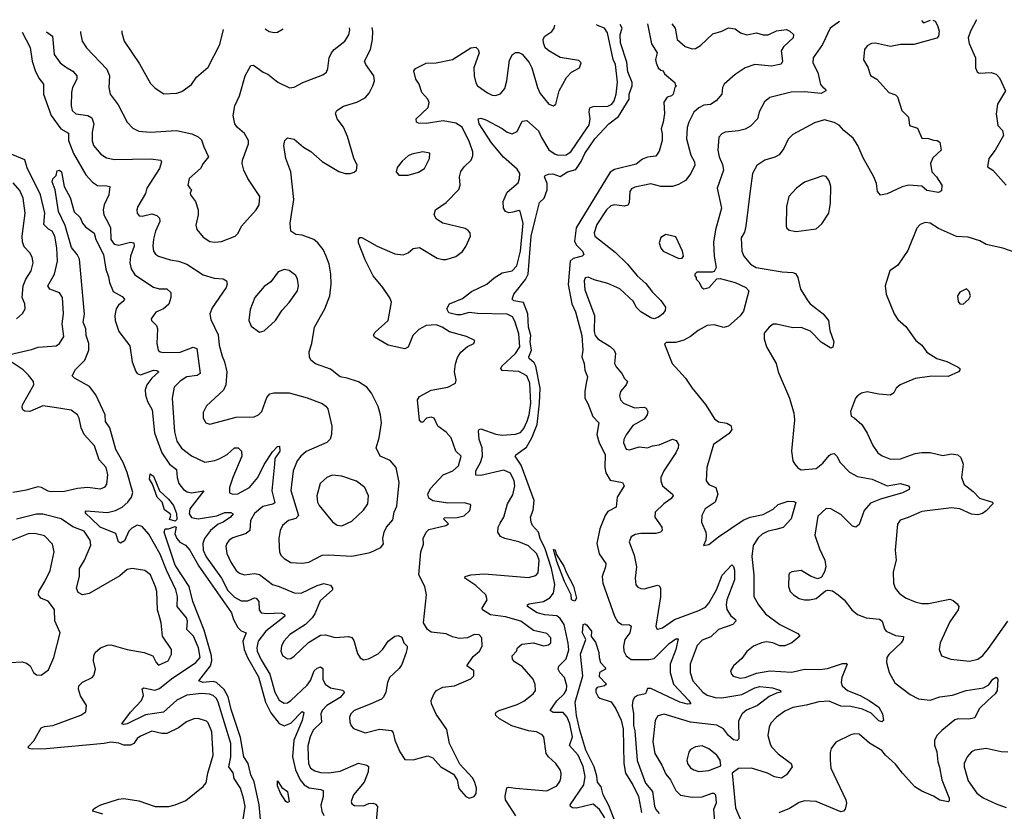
# Model space of a CAD drawing. Extents: x 1771496 to 1971148, y 471553 to 643630.
# Tile 523 of 656: x 1836124 to 1842084, y 638145 to 642935. Entities that reach past the tile are written whole.
import ezdxf

# ---------------------------------------------------------------- set-up
doc = ezdxf.new("R2010")
doc.units = 0

msp = doc.modelspace()

# ---------------------------------------------------------------- linework, layer by layer
at = {"layer": '0CON10XD'}
for points in [[(1841651.7, 642931.9), (1841666.8, 642926.8), (1841680.9, 642900.9), (1841689.4, 642865), (1841685.6, 642835), (1841675, 642823.1), (1841536, 642786), (1841455, 642784.4), (1841395, 642773.1), (1841305, 642794.2), (1841279.5, 642790.5), (1841255, 642776.7), (1841238.8, 642755), (1841232.3, 642692.3), (1841257.6, 642647.6), (1841275, 642596.7), (1841313.3, 642575), (1841386.2, 642495), (1841425, 642481.2), (1841438.6, 642468.6), (1841463.8, 642385), (1841503.8, 642345), (1841510, 642295), (1841558.6, 642278.6), (1841585, 642218.8), (1841625, 642217.1), (1841655, 642205.6), (1841677.5, 642205), (1841693.8, 642195), (1841702.5, 642145), (1841651.2, 642098.8), (1841637.8, 642065), (1841646.2, 642015), (1841673.8, 641985), (1841706.1, 641933.9), (1841705, 641900), (1841685, 641890), (1841615, 641901.9), (1841585, 641927.8), (1841505.8, 641934.2), (1841465.7, 641924.3), (1841375, 641882), (1841333.9, 641873.9), (1841316.7, 641895), (1841310, 641945), (1841294, 641985), (1841229.7, 642099.7), (1841198.5, 642175), (1841169, 642219), (1841112.2, 642265), (1841085, 642298.1), (1841055, 642314.2), (1840995, 642328.6), (1840935, 642311.9), (1840805, 642240), (1840776.8, 642213.2), (1840750.6, 642155), (1840721.7, 642118.3), (1840695, 642102.7), (1840634.7, 642085.3), (1840586.4, 642053.6), (1840560, 642005), (1840545, 641900), (1840520, 641685), (1840510.8, 641649.2), (1840490.6, 641615), (1840495.6, 641535.6), (1840508.1, 641505), (1840548.1, 641455), (1840582, 641435), (1840740.2, 641410.2), (1840805, 641406.5), (1840819.6, 641399.6), (1840834.3, 641375), (1840850.8, 641305), (1840894.5, 641234.5), (1840910, 641215), (1840988.8, 641155), (1841020, 641115), (1841027.5, 641055), (1841052, 640985), (1841047, 640953), (1841035, 640947.5), (1840975, 640983.3), (1840910.8, 641050.8), (1840855, 641072.3), (1840805, 641071.2), (1840705, 641093.5), (1840685, 641091.9), (1840660, 641075), (1840631.5, 641038.5), (1840631.1, 641005), (1840645.7, 640955), (1840702.9, 640855), (1840715.6, 640805), (1840784.4, 640645), (1840809.4, 640555), (1840814.4, 640514.4), (1840795.5, 640325), (1840804.4, 640265), (1840815.8, 640245), (1840835, 640222.5), (1840855, 640212.2), (1840945, 640220.4), (1840985, 640251.1), (1841025, 640298.5), (1841035, 640306.5), (1841055, 640309.4), (1841070.6, 640295), (1841090.6, 640255), (1841146.8, 640196.8), (1841195, 640170), (1841285, 640154.6), (1841375, 640113.8), (1841455, 640127.7), (1841504.1, 640114.1), (1841511.2, 640105), (1841508.6, 640091.4), (1841468.2, 640071.8), (1841335, 640034.1), (1841275, 640010), (1841235.5, 639965), (1841205, 639880), (1841185.8, 639864.2), (1841165, 639870), (1841095, 639941.4), (1841035, 639975.6), (1841005, 639977.1), (1840955, 639931.2), (1840937.2, 639815), (1840965, 639733.8), (1840997.8, 639665), (1841004.3, 639625), (1840996.9, 639595), (1840977.6, 639562.4), (1840955, 639552.5), (1840915, 639565.6), (1840855, 639601.5), (1840797.5, 639595), (1840784.4, 639585.6), (1840780.8, 639575), (1840777.5, 639505), (1840788, 639475), (1840808, 639455), (1840842.2, 639432.2), (1840875, 639425.6), (1840905.6, 639424.4), (1840945, 639432.9), (1841001.7, 639478.3), (1841016.4, 639483.6), (1841045, 639480), (1841079.2, 639455), (1841115, 639424.2), (1841160.8, 639365), (1841195, 639336.9), (1841247.5, 639315), (1841328, 639308), (1841345.6, 639295), (1841359.6, 639249.6), (1841370, 639235), (1841425, 639209.6), (1841473.6, 639203.6), (1841471.4, 639185), (1841460, 639165), (1841385, 639094.3), (1841373.6, 639075), (1841370.9, 639045), (1841386.7, 638985), (1841421.5, 638921.5), (1841515, 638851.1), (1841565, 638825.5), (1841635, 638817.9), (1841695, 638837.5), (1841771.5, 638848.5), (1841853.3, 638876.7), (1841958.8, 638891.2), (1841990.2, 638909.8), (1842015, 638944), (1842036, 638956), (1842046, 638945), (1842042, 638875), (1842030, 638855), (1841984.6, 638815.4), (1841933.1, 638765), (1841905, 638710), (1841868.3, 638701.7), (1841805, 638704.4), (1841785, 638699.4), (1841705.8, 638634.2), (1841678.9, 638605), (1841661.9, 638575), (1841661.2, 638545), (1841675.9, 638505), (1841681.5, 638445), (1841692.9, 638412.9), (1841706.4, 638335), (1841751.5, 638225), (1841751.2, 638208.8), (1841745, 638202), (1841695, 638212.2), (1841655, 638237.5), (1841585, 638266), (1841543.3, 638293.3), (1841467.3, 638375), (1841425, 638431.1), (1841365, 638484.4), (1841343.1, 638513.1), (1841267.4, 638557.4), (1841205, 638610.8), (1841175, 638614.2), (1841155, 638607.5), (1841065, 638563.8), (1841036, 638525), (1841029.5, 638500.5), (1841029.2, 638455), (1841033.3, 638405), (1841124.4, 638215), (1841128.6, 638195), (1841121.7, 638158.3), (1841110, 638145), (1841095, 638141.4), (1840945, 638203.9), (1840875, 638208.2), (1840841.9, 638198.1), (1840785, 638161.5), (1840720, 638135)], [(1841582.8, 642931), (1841595, 642915.5), (1841638.4, 642931.7)], [(1841916.4, 642935.3), (1841879.1, 642865), (1841866.2, 642825), (1841871.2, 642791.2), (1841910, 642705), (1841910, 642645), (1841919.5, 642619.5), (1841931.7, 642611.7), (1842004.1, 642615.9), (1842035.5, 642605.5), (1842055, 642584), (1842091.4, 642505), (1842043.1, 642425), (1842034.4, 642365), (1842044.3, 642295), (1842074.2, 642264.2), (1842080, 642235), (1842028, 642145), (1841990, 642095), (1841982.5, 642045), (1842015, 642024), (1842095, 641933.3)], [(1836138.5, 642860), (1836187.1, 642767.1), (1836199.7, 642685), (1836218.3, 642628.3), (1836240.8, 642580.7), (1836269.1, 642545), (1836268.9, 642485), (1836314, 642355), (1836373.9, 642275), (1836418.8, 642248.8), (1836419.3, 642205), (1836449.2, 642125), (1836525, 641997.3), (1836565, 641952.2), (1836595, 641932.2), (1836650.9, 641930.9), (1836669.2, 641925), (1836662.9, 641875), (1836635.4, 641815), (1836629.3, 641785), (1836633.8, 641753.8), (1836662.5, 641702.5), (1836674.2, 641675), (1836676.7, 641605), (1836695, 641577.3), (1836725, 641570.7), (1836795, 641588.4), (1836815.4, 641585), (1836816.3, 641565), (1836793.9, 641505), (1836790.7, 641465), (1836798.7, 641428.7), (1836821.2, 641391.2), (1836935, 641316.2), (1836967.6, 641307.6), (1837015, 641307.6), (1837038.8, 641285), (1837038.9, 641255), (1837026.6, 641213.4), (1836995, 641186), (1836948.6, 641165), (1836920, 641125), (1836922, 641115), (1836951.4, 641085), (1836957.5, 641065), (1836953.6, 640975), (1836961.9, 640935), (1836974.7, 640924.7), (1836995, 640920.4), (1837095, 640922.5), (1837175, 640954.5), (1837196.4, 640945), (1837216.1, 640793.9), (1837197.5, 640782.5), (1837135, 640774.6), (1837095, 640747.3), (1837058.6, 640711.4), (1837046.2, 640645), (1837061.9, 640441.9), (1837076.1, 640385), (1837103.4, 640343.4), (1837165, 640295.6), (1837245, 640258.5), (1837305, 640268.2), (1837335, 640280), (1837379.4, 640305), (1837425, 640344.5), (1837446.2, 640345), (1837467.8, 640325), (1837468.8, 640295), (1837413.4, 640165), (1837394.5, 640105), (1837395, 640071.2), (1837413.4, 640063.4), (1837445, 640066.2), (1837515.3, 640105), (1837565.3, 640165), (1837605, 640244.2), (1837655, 640320), (1837685, 640352), (1837696.2, 640355), (1837698.9, 640325), (1837669.2, 640280.8), (1837665.6, 640245), (1837650.3, 640085), (1837668.1, 640011.9), (1837656.8, 640003.2), (1837595, 639990), (1837545, 639947.1), (1837520.8, 639905), (1837517.8, 639845), (1837494.3, 639825.7), (1837415, 639798.9), (1837392.5, 639785), (1837377.1, 639765), (1837372.6, 639747.4), (1837377.3, 639705), (1837402.6, 639652.6), (1837435, 639602.9), (1837455, 639585.6), (1837485.6, 639575.6), (1837546.1, 639583.9), (1837575, 639578.9), (1837655, 639517.5), (1837695, 639506.2), (1837785, 639466.4), (1837828.8, 639465), (1837925, 639511.8), (1837965, 639524.4), (1838005, 639512.5), (1838017.5, 639495), (1838016.7, 639485), (1837942.2, 639417.8), (1837910.6, 639339.4), (1837895, 639315.6), (1837854.3, 639275.7), (1837758.9, 639215), (1837722.7, 639175), (1837709.1, 639145), (1837704.6, 639114.6), (1837715, 639087.5), (1837745, 639066.9), (1837765, 639070.6), (1837785, 639083.3), (1837873, 639167), (1837945, 639211.5), (1837975, 639212.2), (1838033, 639197), (1838115, 639202.9), (1838135, 639197.5), (1838147.6, 639177.6), (1838169.7, 639099.7), (1838185, 639073.8), (1838205, 639062.5), (1838235, 639067.1), (1838295, 639096.9), (1838323, 639127), (1838354.2, 639175), (1838395, 639204), (1838415, 639208.8), (1838438, 639198), (1838450, 639165), (1838468.8, 639145), (1838468.8, 639135), (1838463.8, 639105), (1838437.2, 639032.8), (1838420.6, 639009.4), (1838362.1, 638955), (1838350, 638925), (1838340, 638865), (1838325.6, 638835), (1838315, 638824.5), (1838246.4, 638793.6), (1838148.8, 638755), (1838128.6, 638735), (1838120.6, 638715), (1838121.9, 638685), (1838131.3, 638661.3), (1838145, 638646.2), (1838215, 638620.8), (1838301.2, 638641.2), (1838374.4, 638634.4), (1838385, 638620), (1838394.6, 638574.6), (1838424.6, 638504.6), (1838455, 638458.8), (1838505, 638455.8), (1838595, 638480), (1838625, 638469.2), (1838674, 638415), (1838749.1, 638369.1), (1838772.5, 638335), (1838783.4, 638283.4), (1838825, 638234), (1838844.4, 638224.4), (1838875.6, 638234.4), (1838887.3, 638252.7), (1838890, 638285), (1838877.8, 638325), (1838865, 638347.1), (1838789.4, 638429.4), (1838725.5, 638555), (1838710.2, 638640.2), (1838677.3, 638687.3), (1838645, 638732.5), (1838617.8, 638795), (1838614.4, 638815), (1838632.1, 638857.9), (1838648, 638875), (1838685, 638895.6), (1838755.6, 638904.4), (1838855, 638947.5), (1838872.5, 638965), (1838872.5, 638995), (1838830, 639025), (1838869.2, 639080.8), (1838906.9, 639115), (1838923.1, 639145), (1838920.8, 639195), (1838905, 639212.5), (1838875, 639214.3), (1838835, 639194.4), (1838785, 639191.4), (1838745, 639200.6), (1838705, 639218.6), (1838615, 639230), (1838593.3, 639245), (1838568.8, 639285), (1838586, 639455), (1838576, 639505), (1838540, 639575), (1838552.9, 639715), (1838568.3, 639761.7), (1838565.8, 639795), (1838584, 639835), (1838600, 639850), (1838704.2, 639874.2), (1838720, 639885), (1838690, 639915), (1838695, 639920), (1838773, 639923), (1838815, 639933.3), (1838849.2, 639965), (1838855.6, 639995), (1838852.1, 640002.1), (1838815, 640011.1), (1838715, 640009.1), (1838625, 640024.3), (1838600, 640040), (1838595.5, 640065), (1838610.8, 640099.2), (1838688.3, 640181.7), (1838746.4, 640205), (1838781.1, 640235), (1838797.1, 640295), (1838764.3, 640324.3), (1838735.6, 640405), (1838705, 640440), (1838654.6, 640474.6), (1838632.5, 640525), (1838615, 640530.5), (1838586.7, 640525), (1838565, 640500), (1838555, 640500), (1838545, 640512.5), (1838532.5, 640635), (1838543.8, 640655), (1838615, 640693.1), (1838715, 640712.5), (1838762.5, 640735), (1838766.4, 640753.6), (1838755.8, 640805), (1838762.7, 640852.7), (1838775, 640891.2), (1838795, 640922.5), (1838835, 640957.5), (1838872.5, 640975), (1838880, 640995), (1838828.3, 641018.3), (1838725, 641046), (1838680.5, 641075), (1838645, 641088.4), (1838585, 641085.3), (1838539.5, 641060.5), (1838504.7, 641025), (1838475.5, 640954.5), (1838456.2, 640943.8), (1838355, 640966.4), (1838271.2, 641015), (1838266.1, 641026.1), (1838275.8, 641045), (1838355.6, 641115), (1838375.6, 641225), (1838365, 641251.2), (1838322.9, 641315), (1838263.1, 641385), (1838215, 641481.2), (1838175.8, 641585), (1838174.2, 641605), (1838183.1, 641616.9), (1838195, 641616.9), (1838287.5, 641565), (1838395, 641519.4), (1838445, 641512), (1838475.8, 641524.2), (1838505, 641550), (1838545, 641556.2), (1838651.7, 641491.7), (1838685, 641483.8), (1838705, 641484), (1838765, 641502), (1838805, 641533.3), (1838825, 641563.3), (1838852.5, 641625), (1838850.8, 641645), (1838839.7, 641659.7), (1838821.3, 641671.3), (1838684.6, 641704.6), (1838647.9, 641727.9), (1838632.5, 641755), (1838640.8, 641785), (1838705, 641830), (1838782.2, 641907.8), (1838790.6, 641935), (1838785.6, 641985), (1838795, 642016.2), (1838815, 642045.7), (1838857.1, 642085), (1838867.9, 642112.1), (1838866.5, 642135), (1838846.2, 642195), (1838803.1, 642285), (1838765, 642310), (1838687.3, 642322.7), (1838585, 642307.5), (1838539.1, 642309.1), (1838525.7, 642315.7), (1838524.2, 642335), (1838596, 642405), (1838602, 642435), (1838594, 642455), (1838559.2, 642495), (1838542, 642545), (1838522, 642575), (1838510, 642625), (1838519.3, 642640.7), (1838585, 642672), (1838645, 642674.2), (1838745, 642694.3), (1838855, 642764.2), (1838885, 642768.8), (1838900, 642755), (1838905.6, 642735), (1838872.2, 642645), (1838874.4, 642595), (1838885, 642553.3), (1838896, 642535), (1838955, 642492.9), (1838985, 642478.6), (1839005, 642477.1), (1839035, 642487.5), (1839060.3, 642519.7), (1839073.8, 642565), (1839089.7, 642690.3), (1839106.7, 642725), (1839126.1, 642736.1), (1839145, 642736), (1839165, 642726), (1839207.2, 642677.2), (1839224.3, 642645), (1839258.1, 642525), (1839275, 642488), (1839326.7, 642425), (1839355, 642413.3), (1839370, 642425), (1839389.2, 642505), (1839435, 642586.2), (1839465, 642618.8), (1839513.3, 642645), (1839522.5, 642675), (1839509.3, 642689.3), (1839395, 642706.9), (1839326.4, 642746.4), (1839305.6, 642765.6), (1839294.3, 642795), (1839293.2, 642816.8), (1839302, 642835), (1839345, 642863.1), (1839360, 642885), (1839363.8, 642902)], [(1836285.4, 642861.9), (1836322.3, 642835), (1836333.3, 642725), (1836369.4, 642675), (1836400.7, 642649.3), (1836445, 642624.5), (1836469.5, 642595), (1836470, 642575), (1836444.6, 642525.4), (1836437.3, 642495), (1836436.4, 642415), (1836442.5, 642385), (1836463.8, 642365), (1836536, 642356), (1836561.7, 642341.7), (1836573.1, 642305), (1836562.2, 642255), (1836562.4, 642202.4), (1836571.4, 642175), (1836615, 642120.6), (1836649.4, 642099.4), (1836698.8, 642088.8), (1836915, 642092.7), (1836978.8, 642085), (1836982, 642075), (1836969.6, 642035), (1836893.1, 641915), (1836885, 641883.3), (1836838.8, 641805), (1836833.8, 641785), (1836836.2, 641765), (1836848.3, 641748.3), (1836866.1, 641746.1), (1836925, 641760), (1836955, 641750), (1836970.8, 641735), (1836972.5, 641715), (1836945.3, 641655), (1836935, 641606.7), (1836930.3, 641565), (1836933.9, 641533.9), (1836946, 641516), (1836965, 641504.5), (1837035, 641482.2), (1837085, 641474.3), (1837135, 641455.6), (1837235, 641391.9), (1837301.7, 641371.7), (1837355, 641367.1), (1837376.2, 641355), (1837380, 641335), (1837374.4, 641315), (1837288.3, 641191.7), (1837275.5, 641155), (1837281.4, 641121.4), (1837325, 641028), (1837331.8, 640965), (1837349.1, 640899.1), (1837364.6, 640864.6), (1837377.5, 640805), (1837371.9, 640725), (1837357.4, 640692.6), (1837255, 640598.8), (1837235, 640557.5), (1837234.3, 640525), (1837251.2, 640495), (1837275, 640487.5), (1837435, 640529.5), (1837542.5, 640532.5), (1837568.8, 640545), (1837589.2, 640565), (1837620.6, 640649.4), (1837639.3, 640670.7), (1837661.8, 640678.2), (1837755, 640677.1), (1837865, 640647.5), (1837955, 640612.9), (1837977.6, 640597.6), (1837990, 640580), (1838013.1, 640475), (1838011.1, 640425), (1838002.8, 640397.2), (1837982.5, 640377.5), (1837858, 640322), (1837825.5, 640295), (1837804.6, 640265), (1837780.4, 640205), (1837764.7, 640085.3), (1837812.3, 639935), (1837795, 639916.8), (1837752.2, 639905), (1837715, 639874.2), (1837701.1, 639845), (1837693.5, 639795), (1837694.4, 639745), (1837697.1, 639715), (1837705.8, 639695), (1837724.6, 639674.6), (1837765, 639651.5), (1837835, 639646.2), (1837875, 639652.2), (1837955, 639694), (1837995, 639696.8), (1838135, 639687.9), (1838245, 639710.6), (1838309.5, 639740.5), (1838325.6, 639764.4), (1838321.4, 639795), (1838330.6, 639835), (1838345.5, 639864.5), (1838381.9, 639908.1), (1838391.8, 639955), (1838408, 639992), (1838421.5, 640135), (1838402.2, 640225), (1838367.7, 640267.7), (1838305.6, 640295), (1838281.5, 640345), (1838301.1, 640405), (1838314.5, 640495), (1838309.1, 640545), (1838294.5, 640595), (1838254.2, 640675), (1838225, 640711.2), (1838175, 640744.2), (1838106.9, 640766.9), (1838064.4, 640774.4), (1838005, 640820), (1837915, 640853.1), (1837885.7, 640875), (1837878.1, 640895), (1837877.1, 640925), (1837893.2, 640976.8), (1837908.9, 641075), (1837971.9, 641185), (1838001.9, 641265), (1838009.4, 641335), (1838007.1, 641395), (1837996.7, 641455), (1837979.4, 641505), (1837961.4, 641545), (1837929.2, 641585), (1837905, 641604.2), (1837835, 641630.8), (1837795, 641636), (1837765.9, 641655.9), (1837761.9, 641705), (1837783, 641847), (1837764.5, 642014.5), (1837735.7, 642095), (1837723.7, 642173.7), (1837729.2, 642205), (1837745, 642221.2), (1837785, 642212.5), (1837843.1, 642163.1), (1837886.9, 642136.9), (1837955, 642077.5), (1838055, 642015.8), (1838095, 642004), (1838125, 642003.8), (1838148.3, 642011.7), (1838162.5, 642025), (1838166.7, 642055), (1838147.7, 642097.7), (1838108.3, 642228.3), (1838084.4, 642285), (1838045.6, 642335), (1838035, 642370), (1838044.5, 642385.5), (1838085, 642412), (1838165, 642436.9), (1838215, 642462.9), (1838239.4, 642490.6), (1838261.4, 642535), (1838272, 642565), (1838267.5, 642595), (1838219.4, 642665), (1838211.9, 642685), (1838248.5, 642755), (1838259.2, 642815), (1838260.8, 642865), (1838257.7, 642887.6)], [(1836492.4, 642864.6), (1836492.9, 642855), (1836502.5, 642805), (1836528.1, 642765), (1836651.5, 642635), (1836667.3, 642595), (1836663.5, 642525), (1836671.1, 642485), (1836720.2, 642420.2), (1836775.6, 642315), (1836809.7, 642279.7), (1836845, 642261.4), (1836913.8, 642253.8), (1837074.1, 642264.1), (1837166.7, 642245), (1837205, 642226.9), (1837225, 642208.6), (1837238.1, 642165), (1837266.7, 642105), (1837234.5, 642065), (1837219.4, 642035), (1837150.8, 641975), (1837141.4, 641935), (1837155, 641916), (1837163.8, 641905), (1837155.7, 641885), (1837158.6, 641875), (1837187.5, 641835), (1837204.4, 641785), (1837204.4, 641755), (1837191.2, 641691.2), (1837195.8, 641665), (1837235, 641619.2), (1837275, 641593.3), (1837305, 641588.9), (1837345, 641592.5), (1837428.8, 641625), (1837447, 641643), (1837466.7, 641685), (1837555, 641784.2), (1837574.3, 641815), (1837577.1, 641865), (1837504.4, 641975), (1837480, 642025), (1837470.8, 642065), (1837472, 642085), (1837510, 642185), (1837510, 642205), (1837485, 642246), (1837442.4, 642282.4), (1837425.8, 642305), (1837415.7, 642355), (1837427.1, 642415), (1837455.5, 642475), (1837488.1, 642595), (1837522.7, 642657.3), (1837540, 642660), (1837597.2, 642617.2), (1837626.1, 642606.1), (1837686.7, 642556.7), (1837756.4, 642523.6), (1837785, 642526.2), (1837838.8, 642555), (1837959.2, 642600.8), (1837981.3, 642618.7), (1837989.7, 642640.3), (1837997.8, 642705), (1838010.6, 642735), (1838027.5, 642755), (1838093.1, 642805), (1838116, 642844), (1838123.2, 642873.2), (1838119.8, 642885.8)], [(1836742.6, 642867.9), (1836743.1, 642855), (1836757.1, 642805), (1836848.6, 642668.6), (1836915, 642548.8), (1836945, 642520), (1836997.3, 642487.3), (1837075, 642490), (1837105, 642500.8), (1837165, 642544), (1837195, 642588), (1837265, 642647.5), (1837336.4, 642785), (1837358.1, 642875.9)], [(1837610.5, 642879.2), (1837635, 642864.3), (1837665, 642857.5), (1837685, 642860), (1837719.4, 642880.6)], [(1839032.2, 639887.8), (1839055.6, 639925), (1839076.5, 640005), (1839109.6, 640060.4), (1839120.6, 640115), (1839117, 640145), (1839095, 640191.1), (1839055, 640208.7), (1838915, 640177.9), (1838885, 640180), (1838885.4, 640205), (1838913.8, 640255), (1838926.4, 640295), (1838924.3, 640344.3), (1838906.4, 640395), (1838901.9, 640448.1), (1838905, 640456.2), (1838915, 640459.2), (1839006.9, 640426.9), (1839045, 640420.4), (1839125, 640427.3), (1839155, 640437.8), (1839175, 640460.9), (1839195.9, 640505), (1839208.2, 640545), (1839217.4, 640615), (1839211.2, 640735), (1839195, 640781.1), (1839145, 640807.1), (1839045, 640813.2), (1839036.5, 640825), (1839041.8, 640838.2), (1839125.2, 640914.8), (1839151, 640955), (1839144.8, 641035), (1839122, 641112), (1839107.8, 641137.8), (1839075, 641152.5), (1838895, 641157), (1838845, 641163.9), (1838795, 641148.5), (1838769.7, 641149.7), (1838722.3, 641162.3), (1838709.4, 641185), (1838725, 641215.8), (1838805, 641248.9), (1838859.9, 641290.1), (1838951.9, 641335), (1838996.3, 641373.7), (1839045, 641404.5), (1839105, 641416.5), (1839134, 641445), (1839156.1, 641535), (1839171, 641705), (1839154.3, 641775), (1839145, 641781.5), (1839109.5, 641770.5), (1839085, 641766.7), (1839064, 641775), (1839051.9, 641795), (1839050.4, 641835), (1839075, 641890.8), (1839141.2, 641948.8), (1839150.6, 641975), (1839150.9, 642005), (1839135, 642030.4), (1839052.5, 642102.5), (1838979.3, 642189.3), (1838905.7, 642305), (1838900, 642335), (1838915, 642339.2), (1838945, 642328.5), (1839045, 642276.9), (1839075, 642253.9), (1839105, 642244.6), (1839135, 642258.6), (1839165, 642320.8), (1839195, 642324.4), (1839265, 642261.8), (1839281.9, 642221.9), (1839327.3, 642147.3), (1839365, 642122.5), (1839386.2, 642116.2), (1839432.2, 642117.8), (1839460.8, 642135), (1839559.8, 642280.2), (1839571.9, 642298.1), (1839578.1, 642335), (1839571.5, 642378.5), (1839575, 642402), (1839595, 642409.6), (1839685, 642411.3), (1839708, 642425), (1839723.6, 642445), (1839735.5, 642485), (1839742.8, 642557.2), (1839730.5, 642665), (1839717.1, 642695), (1839683.3, 642855), (1839665, 642884.2), (1839620.9, 642900.9), (1839616.4, 642905.3)], [(1839394.5, 638985), (1839384.4, 639005), (1839387.2, 639022.8), (1839431.5, 639068.5), (1839447.3, 639122.7), (1839445, 639162.5), (1839419.2, 639275), (1839395, 639312.2), (1839375, 639327.9), (1839303.2, 639333.2), (1839255.8, 639345), (1839198.1, 639385), (1839197.5, 639395), (1839208.6, 639401.4), (1839295, 639414), (1839333.9, 639436.1), (1839355.2, 639464.8), (1839362.8, 639517.2), (1839343, 639615), (1839305, 639732.6), (1839274.1, 639795), (1839264.5, 639834.5), (1839228.5, 639875), (1839219.6, 639895), (1839215.5, 639925), (1839232.9, 639967.1), (1839238.9, 640025), (1839159.2, 640239.2), (1839128, 640288), (1839123.1, 640295), (1839128.2, 640301.8), (1839191.3, 640348.7), (1839223.5, 640405), (1839256.4, 640485), (1839270.7, 640615), (1839274.3, 640705), (1839248.9, 640838.9), (1839238, 640858), (1839207.6, 640885), (1839205.3, 640895), (1839221.6, 640935), (1839213.5, 640985), (1839218.3, 641025), (1839203.8, 641073.8), (1839200.2, 641155), (1839173.5, 641223.5), (1839114.4, 641234.4), (1839104.6, 641245), (1839115.5, 641275), (1839186.7, 641363.3), (1839201.3, 641395), (1839219.7, 641625), (1839245.2, 641725), (1839271.7, 641828.3), (1839298.6, 641855), (1839316.9, 641905), (1839317.5, 641945), (1839300, 641985), (1839305, 641993.3), (1839325, 642001.4), (1839352.3, 642002.3), (1839395, 641985.7), (1839439.2, 642015), (1839490.9, 642029.1), (1839523.4, 642076.6), (1839545.4, 642125), (1839605, 642213.6), (1839690, 642305), (1839749.9, 642350.1), (1839812.7, 642455), (1839813.6, 642485), (1839831.5, 642535), (1839832.2, 642555), (1839805, 642620), (1839799, 642679), (1839761.3, 642795), (1839759.1, 642845), (1839771.9, 642885), (1839759.7, 642907.2)], [(1839924.8, 642909.4), (1839948.3, 642788.3), (1839983.3, 642735), (1839973.3, 642695), (1839977.5, 642675), (1839990, 642645), (1840005, 642630), (1840020, 642625), (1840027, 642607), (1840090, 642555), (1840091.7, 642541.7), (1840100, 642535), (1840090, 642525), (1840080, 642485), (1840070, 642475), (1840043.6, 642466.4), (1840023.9, 642436.1), (1840027, 642367), (1840020, 642315), (1840006.7, 642275), (1840013.8, 642245), (1840012.5, 642205), (1839995, 642140), (1839975, 642108.8), (1839925, 642104.4), (1839895, 642092.2), (1839855, 642060.9), (1839725, 642028.8), (1839698.2, 642011.8), (1839492.8, 641675), (1839482.1, 641595), (1839492.5, 641572.5), (1839530.9, 641535), (1839539.2, 641515), (1839528.8, 641505), (1839475, 641490.3), (1839456.3, 641473.7), (1839443.5, 641333.5), (1839467.3, 641215), (1839487.9, 641167.9), (1839526.8, 641025), (1839533.8, 640936.2), (1839526, 640895), (1839541.2, 640855), (1839544.4, 640814.4), (1839562, 640775), (1839554.1, 640735), (1839544.3, 640685.7), (1839545.3, 640645), (1839563.3, 640613.3), (1839593.1, 640533.1), (1839630.5, 640495), (1839618, 640425), (1839630.9, 640375), (1839667.2, 640305), (1839665.3, 640225), (1839672.4, 640192.4), (1839698.6, 640148.6), (1839774, 640134), (1839783.8, 640115), (1839740.5, 640045), (1839735.6, 639985), (1839685, 639958.6), (1839667.5, 639935), (1839636.4, 639855), (1839618.6, 639765), (1839632.8, 639702.8), (1839672.7, 639645), (1839671.2, 639625), (1839650, 639565), (1839654, 639525), (1839725.3, 639325), (1839743.4, 639293.4), (1839770, 639275), (1839815, 639273.3), (1839825.3, 639265.3), (1839817.8, 639225), (1839787.2, 639185), (1839779.1, 639145), (1839782, 639115), (1839795, 639085.5), (1839825, 639064.1), (1839935, 639063.8), (1839965, 639070), (1840055, 639160), (1840095, 639188.2), (1840109.3, 639189.3), (1840096.3, 639125), (1840060.8, 639035), (1840061.6, 638985), (1840082.3, 638915), (1840175.4, 638815), (1840187.5, 638795), (1840167.3, 638792.7), (1840120.6, 638805), (1839945, 638888.1), (1839925, 638887.5), (1839913.3, 638855), (1839863.4, 638846.6), (1839846.2, 638833.8), (1839835.9, 638815), (1839831.9, 638785), (1839839.4, 638735), (1839840.2, 638665), (1839848.3, 638631.7), (1839862.8, 638452.8), (1839911.9, 638315), (1839954.8, 638264.8), (1839966.3, 638176.3), (1839975.4, 638155), (1839995, 638131.2)], [(1840072.5, 642911.3), (1840091.1, 642885), (1840104.5, 642815), (1840152.4, 642772.4), (1840195, 642759.2), (1840215, 642760.7), (1840245, 642778.8), (1840319.5, 642850.5), (1840375, 642866), (1840415, 642885.4), (1840455, 642880.9), (1840486.9, 642855), (1840525, 642844.3), (1840585, 642855.3), (1840625.5, 642844.5), (1840655, 642844.2), (1840705, 642868.9), (1840765, 642875.7), (1840786.8, 642866.8), (1840807.5, 642845), (1840806.2, 642825), (1840748.7, 642771.3), (1840733.1, 642746.9), (1840740.9, 642685), (1840734.4, 642665.6), (1840675, 642653.3), (1840575, 642663.8), (1840515.7, 642645), (1840455, 642604.6), (1840388.6, 642545), (1840379.4, 642525), (1840373.9, 642485), (1840340, 642445), (1840305, 642422.2), (1840265, 642417.9), (1840235, 642402.9), (1840205.4, 642375), (1840173.8, 642315), (1840165, 642282.5), (1840160.8, 642215), (1840186.4, 642115), (1840208.2, 642075), (1840211.8, 642055), (1840186.2, 642005), (1840155, 641961.5), (1840112.5, 641937.5), (1840075, 641925.9), (1840005, 641926.3), (1839945, 641941.1), (1839847.3, 641922.7), (1839828, 641912), (1839816.9, 641895), (1839812.6, 641827.4), (1839806.2, 641813.8), (1839785, 641806.4), (1839725, 641815.5), (1839701.9, 641808.1), (1839676.2, 641783.8), (1839618.2, 641695), (1839601.5, 641645), (1839606.5, 641625), (1839728, 641528), (1839802.7, 641455), (1839861.5, 641385), (1839915, 641339.1), (1839955, 641285.5), (1840005, 641235.8), (1840032.5, 641195), (1840030.8, 641175), (1840017.5, 641155), (1839991.4, 641135), (1839965, 641125.3), (1839945, 641130.5), (1839885, 641166.8), (1839855, 641195.9), (1839840.1, 641230.1), (1839757.1, 641307.1), (1839685, 641339), (1839601.7, 641361.7), (1839565, 641378.2), (1839546.8, 641373.2), (1839540.5, 641355), (1839545, 641300), (1839603.2, 641145), (1839600.9, 641049.1), (1839607.1, 641025), (1839624.4, 641004.4), (1839698.1, 640958.1), (1839721.9, 640935), (1839731.4, 640915), (1839724.2, 640855), (1839734.2, 640835), (1839770, 640795), (1839784.6, 640764.6), (1839804, 640745), (1839795.7, 640725), (1839762, 640685), (1839755, 640660), (1839762, 640635), (1839780, 640615), (1839845, 640586.7), (1839905, 640590), (1839915.5, 640585.5), (1839926.5, 640565), (1839922.2, 640545), (1839905, 640518.6), (1839835, 640479.2), (1839795, 640424), (1839781.1, 640395), (1839779.5, 640375), (1839795.7, 640335.7), (1839815, 640331.9), (1839875, 640350), (1839925.3, 640344.7), (1839955, 640357.1), (1839995, 640362.1), (1840075, 640396.9), (1840098.9, 640388.9), (1840112.5, 640365), (1840110, 640345), (1840095.5, 640315), (1840022.7, 640205), (1840005.5, 640165), (1840004.6, 640144.6), (1840014.4, 640115), (1840076, 640065), (1840080, 640055), (1840065.8, 640035), (1840023.5, 640006.5), (1839971.8, 639955), (1839969.1, 639925), (1840010.6, 639865), (1840014, 639845), (1840003.8, 639835), (1839974.1, 639825.9), (1839885, 639825.4), (1839850.7, 639819.3), (1839825, 639806.2), (1839813.1, 639775), (1839844.6, 639695), (1839857.5, 639625), (1839849.4, 639555), (1839854.3, 639515), (1839865, 639502), (1839885, 639492.5), (1839905, 639491.9), (1839985, 639513.1), (1839995, 639509.2), (1840002.2, 639495), (1840002.2, 639442.2), (1839975.8, 639265.8), (1839980, 639250), (1839986.2, 639246.2), (1840015, 639254.5), (1840087.1, 639305), (1840235, 639359.7), (1840275, 639380.9), (1840295, 639403.8), (1840342.8, 639485), (1840376.4, 639573.6), (1840435, 639636.2), (1840445, 639626.2), (1840450.4, 639605), (1840450.4, 639545), (1840404.1, 639425), (1840400.7, 639395), (1840405.3, 639365.3), (1840428.3, 639328.3), (1840458, 639305), (1840459.2, 639295), (1840441.2, 639275), (1840355, 639244.5), (1840308.3, 639201.7), (1840255, 639180.9), (1840225, 639148.1), (1840182.1, 639035), (1840182.7, 638985), (1840197.9, 638935), (1840258.5, 638865), (1840285, 638848.2), (1840335, 638832.8), (1840375, 638831.9), (1840495, 638851.5), (1840575, 638892.6), (1840605, 638899.6), (1840681.9, 638891.9), (1840730, 638875), (1840732.5, 638865), (1840705, 638860.4), (1840660.4, 638839.6), (1840590, 638785), (1840523.6, 638756.4), (1840497.3, 638735), (1840475, 638692.5), (1840477.3, 638582.7), (1840467.5, 638572.5), (1840445, 638577.3), (1840415, 638604.6), (1840385, 638644.7), (1840345, 638665.8), (1840185, 638684.6), (1840025, 638731.8), (1839987.5, 638722.5), (1839970, 638695), (1839957.3, 638565), (1839969.6, 638495), (1840011.5, 638425), (1840035, 638370), (1840062.7, 638335), (1840095, 638271.4), (1840125, 638243.3), (1840195, 638229.6), (1840255, 638232), (1840315, 638254.6), (1840325.3, 638255.3), (1840335.9, 638245), (1840340, 638195), (1840323.8, 638155), (1840330.7, 638085)], [(1841087, 642924.5), (1841029.2, 642885), (1840984.4, 642785), (1840927.1, 642705), (1840925.6, 642675), (1840954.6, 642615), (1840972.3, 642542.3), (1840985, 642526.9), (1841001.2, 642515), (1841003.8, 642505), (1840975, 642487.8), (1840875, 642499.2), (1840795, 642496.5), (1840665.4, 642464.6), (1840632.2, 642437.8), (1840601.4, 642378.6), (1840590.6, 642335), (1840548.1, 642291.9), (1840515, 642273.8), (1840475, 642261.8), (1840394.5, 642255.5), (1840374.5, 642245.5), (1840356, 642225), (1840349.5, 642145), (1840357.9, 642105), (1840378.9, 642058.9), (1840384.6, 642025), (1840345.4, 641915), (1840371.8, 641795), (1840335.9, 641664.1), (1840323.4, 641586.6), (1840328.2, 641505), (1840340, 641435), (1840328, 641412), (1840315, 641406.7), (1840223, 641407), (1840210, 641395), (1840210, 641385), (1840220, 641375), (1840220, 641365), (1840235, 641350), (1840252.5, 641315), (1840265, 641307.5), (1840297.5, 641315), (1840343.6, 641366.4), (1840365, 641370), (1840456, 641345), (1840520, 641315), (1840538.8, 641295), (1840505, 641170.6), (1840485, 641142.9), (1840415, 641080), (1840386.4, 641073.6), (1840328.8, 641088.8), (1840285, 641084.4), (1840230.8, 641055), (1840185, 641017.8), (1840145, 640995.7), (1840095, 640982.5), (1840037.5, 640982.5), (1840028.3, 640971.7), (1840074.6, 640854.6), (1840155, 640766), (1840195.5, 640705.5), (1840275, 640606.7), (1840330.5, 640520.5), (1840355, 640501.1), (1840405, 640494.2), (1840428.8, 640478.8), (1840434, 640455), (1840419.2, 640430.8), (1840324.6, 640365.4), (1840284.3, 640225), (1840280, 640145), (1840295, 640123.6), (1840337.5, 640105), (1840350.5, 640065), (1840334.2, 640015), (1840273.8, 639976.2), (1840253.3, 639935), (1840251.9, 639895), (1840277.5, 639835), (1840280, 639815), (1840276.7, 639785), (1840263, 639753), (1840295, 639760), (1840353.4, 639806.6), (1840502.7, 639907.3), (1840545, 639924.8), (1840625, 639941.8), (1840686, 639974), (1840715, 640002.2), (1840775, 640020.8), (1840810.7, 640020.7), (1840823, 640013), (1840795, 639914.2), (1840745, 639862.9), (1840700.3, 639850.3), (1840655, 639840.7), (1840618.8, 639821.2), (1840595, 639799.1), (1840565, 639754), (1840556.9, 639686.9), (1840567.5, 639575), (1840568.7, 639445), (1840595.5, 639395), (1840639.2, 639339.2), (1840725, 639274.5), (1840835, 639220.8), (1840846, 639205), (1840798, 639165), (1840755, 639145.5), (1840725, 639147.1), (1840683.8, 639165), (1840645, 639170.3), (1840614, 639165), (1840566, 639145), (1840525, 639112.5), (1840495, 639068.8), (1840445, 639026.2), (1840426.2, 638995), (1840432, 638975), (1840443.7, 638963.7), (1840485, 638951.1), (1840515, 638955.5), (1840585, 638981.8), (1840665, 638994.7), (1840797.3, 638987.3), (1840875, 639006), (1840965, 639003.9), (1841015, 639010), (1841105, 639039.2), (1841129.1, 639039.1), (1841133.8, 639035), (1841100.6, 638955), (1841097.7, 638925), (1841103.6, 638905), (1841135, 638875.4), (1841212.2, 638845), (1841266.1, 638816.1), (1841324.2, 638775), (1841348, 638735), (1841354, 638695), (1841342.9, 638687.1), (1841325, 638692.1), (1841278.6, 638738.6), (1841225, 638763.1), (1841155, 638778.4), (1841095, 638781.7), (1841025, 638810.7), (1840962.4, 638807.6), (1840885, 638786.7), (1840805, 638773.8), (1840755, 638751.8), (1840705, 638714.4), (1840670.9, 638679.1), (1840660, 638655), (1840653.6, 638603.6), (1840666, 638554), (1840675.6, 638535), (1840715, 638491.9), (1840794.2, 638435), (1840800, 638415), (1840766, 638365), (1840735, 638345.8), (1840693.6, 638353.6), (1840650, 638375), (1840555, 638406.6), (1840475.6, 638404.4), (1840437.5, 638375), (1840457.7, 638165), (1840495.6, 638075)], [(1836065, 640909.2), (1836195, 640938.8), (1836236.1, 640953.9), (1836345, 640961.4), (1836365.8, 640975), (1836391.9, 641018.1), (1836381.5, 641095), (1836389.5, 641155), (1836383.5, 641255), (1836365, 641282.2), (1836305.8, 641305), (1836294.7, 641324.7), (1836334.1, 641395), (1836353.3, 641475), (1836349.2, 641555), (1836335.9, 641625), (1836320, 641655), (1836298.3, 641668.3), (1836271.2, 641695), (1836277, 641765), (1836250, 641875), (1836169.3, 642039.3), (1836155, 642086.3), (1836025, 642142.5)], [(1838475, 641994), (1838537.6, 642012.4), (1838575.5, 642034.5), (1838605.7, 642095), (1838607.7, 642127.7), (1838565, 642135.7), (1838497.6, 642122.4), (1838475, 642112.5), (1838440.3, 642079.7), (1838409.3, 642040.7), (1838402.5, 642015), (1838420, 641995), (1838475, 641994)], [(1837477.4, 638095), (1837488.2, 638175), (1837479.4, 638225), (1837460.3, 638285), (1837422.6, 638342.6), (1837417.1, 638377.1), (1837389.4, 638415), (1837402.3, 638475), (1837401.9, 638555), (1837325.9, 638805.9), (1837315, 638826.8), (1837295, 638845.3), (1837273.8, 638853.8), (1837225, 638858.3), (1837135, 638847.6), (1837075, 638816.5), (1836995, 638744.7), (1836885, 638728.7), (1836775, 638674.7), (1836755, 638670), (1836742, 638675), (1836795.4, 638745), (1836862.1, 638815), (1836873.3, 638845), (1836865, 638886), (1836875, 638891.5), (1836941.7, 638878.3), (1836971.2, 638888.8), (1837042.5, 638947.5), (1837190, 639045), (1837216.2, 639075), (1837207.3, 639135), (1837176.3, 639205), (1837135.3, 639245), (1837139, 639295), (1837134.1, 639315), (1837078.1, 639385), (1837079.3, 639445), (1837069.6, 639485), (1837012.4, 639605), (1836975, 639701.2), (1836905, 639822.9), (1836865, 639868.5), (1836835, 639875.9), (1836802.2, 639857.8), (1836785, 639839.4), (1836758.5, 639781.5), (1836735, 639767.1), (1836721.3, 639775), (1836705.2, 639825.2), (1836610.3, 639865), (1836555, 639918.4), (1836525.6, 639945), (1836520.8, 639955), (1836527.1, 639962.9), (1836655, 639952.4), (1836705, 639964.7), (1836745, 639986.2), (1836778.6, 640015), (1836800.6, 640045), (1836808.6, 640075), (1836775.2, 640195.2), (1836751.1, 640255), (1836706.7, 640335), (1836668.8, 640465), (1836643, 640503), (1836640.8, 640545), (1836584.8, 640664.8), (1836546.4, 640715), (1836455.2, 640765.2), (1836440.9, 640780.9), (1836462.1, 640817.9), (1836519.2, 640875), (1836541.9, 640935), (1836543.3, 640975), (1836527.1, 641025), (1836524.8, 641065), (1836509.2, 641105), (1836517, 641153), (1836485.2, 641485.2), (1836472.8, 641515), (1836437.5, 641557.5), (1836399.2, 641689.2), (1836358.9, 641775), (1836339.2, 641905), (1836320.8, 641955), (1836325, 641972.5), (1836345, 641992.5), (1836350, 642020), (1836365, 642025.6), (1836378.1, 642015), (1836394.2, 641925), (1836430.2, 641860.2), (1836453.6, 641773.6), (1836489.3, 641739.3), (1836504.4, 641705), (1836522.4, 641682.4), (1836575, 641642.9), (1836585.8, 641605), (1836632.3, 641515), (1836644.6, 641425), (1836661.2, 641378.8), (1836667.2, 641345), (1836690.2, 641290.2), (1836745, 641259.4), (1836758, 641245), (1836754, 641235), (1836721.5, 641208.5), (1836707.9, 641185), (1836699.7, 641145), (1836701.8, 641115), (1836725, 641048.6), (1836790.8, 640960.8), (1836804.2, 640865), (1836826.8, 640806.8), (1836835, 640794.5), (1836855, 640786.7), (1836935, 640813.5), (1836953.3, 640813.3), (1836966.9, 640805), (1836924.5, 640765.5), (1836894, 640725), (1836883.8, 640695), (1836884.7, 640665), (1836898.2, 640625), (1836925.3, 640575), (1836939.8, 640435), (1836984.2, 640314.2), (1837030.4, 640245), (1837072.6, 640212.6), (1837076.6, 640165), (1837087.8, 640127.8), (1837115, 640092.7), (1837138, 640078), (1837165, 640072.9), (1837238, 640085), (1837153.8, 639976.2), (1837150.9, 639945), (1837165, 639923.8), (1837205, 639914.2), (1837317.9, 639932.1), (1837365, 639952.4), (1837403.1, 639953.1), (1837415.4, 639945.4), (1837400, 639925), (1837355.5, 639894.5), (1837325, 639881.8), (1837278.9, 639845), (1837243, 639795), (1837233.1, 639765), (1837235.6, 639725), (1837253.1, 639685), (1837345.2, 639555), (1837385, 639480.7), (1837425, 639440.6), (1837465, 639418.4), (1837505, 639417.6), (1837545, 639436), (1837555, 639434.7), (1837571.2, 639415), (1837572.9, 639365), (1837585.7, 639345.7), (1837621.3, 639341.3), (1837707.1, 639345), (1837726.9, 639335), (1837730, 639325), (1837705.2, 639304.8), (1837614.1, 639235), (1837568.2, 639175), (1837559.2, 639135), (1837561.6, 639115), (1837585, 639061.8), (1837637.9, 638975), (1837668.2, 638865), (1837695, 638816.5), (1837725, 638798.8), (1837745, 638801.8), (1837765, 638814.6), (1837865, 638908.8), (1837884, 638936), (1837906.9, 638995), (1837925, 639012.1), (1837945, 639019.5), (1837958.2, 639008.2), (1837959.4, 638945), (1837973.9, 638913.9), (1838005, 638892.5), (1838077.3, 638877.3), (1838089.4, 638865), (1838065, 638833.7), (1837982.9, 638785), (1837954.7, 638755), (1837947.8, 638735), (1837950.9, 638685), (1837901.5, 638635), (1837882.8, 638595), (1837868.1, 638541.9), (1837869.4, 638475), (1837872.4, 638435), (1837885, 638406.7), (1837909.9, 638389.9), (1837945, 638379.2), (1837995, 638378), (1838065, 638387.6), (1838175.4, 638435.4), (1838224.5, 638424.5), (1838235, 638416.2), (1838233.4, 638383.4), (1838208.7, 638321.3), (1838145, 638244), (1838130, 638205), (1838135, 638190), (1838150.6, 638180.6), (1838205, 638178.9), (1838238.5, 638191.5), (1838263.6, 638193.6), (1838278.3, 638188.3), (1838289.4, 638175), (1838282.5, 638085)], [(1840825, 641654.3), (1840945, 641670), (1840980.2, 641699.8), (1841022, 641765), (1841031.9, 641825), (1841034.4, 641925), (1841025, 641960), (1841006.1, 641986.1), (1840985, 641990), (1840875, 641952.5), (1840826, 641915), (1840780.8, 641865), (1840765.9, 641804.1), (1840763.8, 641685), (1840766.7, 641675), (1840782.3, 641662.3), (1840825, 641654.3)], [(1836105, 641126), (1836142.1, 641157.9), (1836157.5, 641185), (1836154.4, 641215), (1836138.5, 641255), (1836144.5, 641325), (1836160.9, 641365), (1836193.3, 641415), (1836206.2, 641465), (1836199.1, 641499.1), (1836185, 641524), (1836150.2, 641560.2), (1836141.1, 641591.1), (1836139.5, 641625), (1836158.2, 641765), (1836144.7, 641855), (1836125, 641901.9), (1836085, 641947.8)], [(1842162.6, 641522.6), (1842075, 641552.5), (1841975, 641574.6), (1841936.2, 641596.2), (1841865, 641619.2), (1841794.3, 641624.3), (1841685, 641671.2), (1841635, 641703.1), (1841605, 641708.1), (1841575, 641695.8), (1841555, 641673.8), (1841501.3, 641538.7), (1841439.8, 641450.2), (1841392, 641415), (1841363.3, 641325), (1841368.8, 641275), (1841416.9, 641155), (1841440.6, 641120.6), (1841487.8, 641077.8), (1841549.2, 640995), (1841584.2, 640965), (1841615, 640923.1), (1841675, 640884.4), (1841736.2, 640866.2), (1841805, 640832.5), (1841816, 640825), (1841815.8, 640815), (1841806.2, 640805), (1841745, 640775.6), (1841645, 640778.2), (1841545, 640763.4), (1841454.4, 640725), (1841430.5, 640705), (1841415, 640677.5), (1841395, 640662.9), (1841325, 640668.6), (1841255, 640683.3), (1841220, 640675), (1841195, 640660), (1841184.2, 640645), (1841153.3, 640565), (1841156.4, 640536.4), (1841175, 640526.2), (1841221.4, 640485), (1841255, 640434), (1841288.7, 640358.7), (1841319.2, 640315), (1841345, 640295.8), (1841395, 640276.9), (1841455, 640278.5), (1841545, 640309.2), (1841585, 640316.8), (1841635, 640315.4), (1841712.6, 640297.4), (1841765, 640308.5), (1841802.7, 640302.7), (1841821.2, 640285), (1841836, 640245), (1841825.8, 640165), (1841842.1, 640122.1), (1841895, 640081.2), (1841935, 640040.6), (1842012, 640015), (1842014, 640005), (1841975, 639962.9), (1841952.7, 639947.3), (1841925, 639938.5), (1841885, 639942.9), (1841814.8, 639974.8), (1841765, 639981.2), (1841585, 639960), (1841503.3, 639923.3), (1841453.4, 639906.6), (1841437, 639883), (1841423.5, 639725), (1841430.5, 639665), (1841412.5, 639595), (1841414.2, 639525), (1841424.3, 639494.3), (1841448.8, 639465), (1841486.6, 639436.6), (1841545, 639411.9), (1841585, 639402.5), (1841625, 639401.8), (1841755, 639427.8), (1841775, 639420.8), (1841799.8, 639399.8), (1841808.6, 639385), (1841805.7, 639365), (1841755, 639292), (1841696, 639165), (1841690, 639125), (1841703.3, 639085), (1841760, 639065), (1841873.4, 639053.4), (1841925, 639065.6), (1841955, 639087.8), (1841989.2, 639130.8), (1842105, 639295.6)], [(1840115, 641490), (1840135, 641492.5), (1840142.5, 641505), (1840136, 641535), (1840095, 641622), (1840035, 641636), (1840005, 641616.7), (1839994.1, 641584.1), (1840005, 641552.5), (1840020, 641535), (1840115, 641490)], [(1837575, 641043.8), (1837605, 641052.5), (1837672, 641115), (1837712.1, 641177.9), (1837755, 641224), (1837805.7, 641295), (1837812.2, 641325), (1837805.7, 641365), (1837795, 641386.7), (1837755, 641418), (1837725, 641424), (1837689.5, 641410.5), (1837645, 641350), (1837605, 641321.2), (1837548, 641255), (1837518.8, 641181.2), (1837510.8, 641115), (1837525, 641080), (1837575, 641043.8)], [(1841835, 641213.3), (1841868.8, 641245), (1841878.8, 641265), (1841870.7, 641290.7), (1841856.4, 641306.4), (1841815, 641286.7), (1841802, 641265), (1841805, 641230), (1841815, 641216.7), (1841835, 641213.3)], [(1836083.6, 640076.4), (1836165, 640090.5), (1836235, 640110.5), (1836255, 640106.5), (1836294, 640084), (1836315, 640081.2), (1836395, 640081.8), (1836475, 640099.5), (1836535.5, 640105.5), (1836614.2, 640095.8), (1836641.4, 640108.6), (1836652, 640125), (1836658.3, 640181.7), (1836646.7, 640225), (1836605, 640272.5), (1836577, 640357), (1836514.2, 640424.2), (1836496.2, 640465), (1836485, 640523.3), (1836473.8, 640543.8), (1836435, 640573.3), (1836335, 640589.1), (1836265, 640598.7), (1836185, 640563.8), (1836155.8, 640565.8), (1836144.1, 640574.1), (1836138.3, 640588.3), (1836141.4, 640605), (1836209.4, 640725), (1836208.6, 640745), (1836177.9, 640785), (1836145, 640815.9), (1836072.5, 640865)], [(1837065, 639900), (1837031.7, 639911.7), (1837039.2, 639935), (1837035.8, 639945), (1836999.7, 639969.7), (1836985.6, 640015.6), (1836956.7, 640045), (1836928, 640125), (1836909.2, 640155), (1836913.3, 640186.7), (1836935, 640174), (1836970, 640085), (1837025, 640034.4), (1837055.5, 639995), (1837073.3, 639946.7), (1837075, 639910), (1837065, 639900)], [(1838075, 639873.1), (1838135, 639901.4), (1838205, 639967.5), (1838230.8, 640005), (1838235.8, 640055), (1838214, 640105), (1838162.8, 640142.8), (1838075, 640174), (1838015, 640178.8), (1837983.3, 640165), (1837942.2, 640127.8), (1837922.1, 640055), (1837927.3, 640015), (1837936.7, 639995), (1838017.4, 639897.4), (1838045, 639876.9), (1838075, 639873.1)], [(1836627.1, 638127.1), (1836566.7, 638145), (1836568.8, 638155), (1836580.8, 638165), (1836615, 638184.4), (1836721.4, 638218.6), (1836755, 638223.1), (1836845, 638207.5), (1836945, 638174.5), (1837026.4, 638173.6), (1837065, 638183.1), (1837129.5, 638210.5), (1837235.3, 638294.7), (1837252.4, 638317.6), (1837262.3, 638375), (1837294.7, 638485), (1837286.7, 638625), (1837265, 638681.2), (1837255, 638690.8), (1837205, 638705.8), (1837177.5, 638705), (1837133.9, 638686.1), (1837085, 638650.5), (1837015, 638616.1), (1836985, 638615.4), (1836925, 638630), (1836855, 638600), (1836834.4, 638585), (1836815.4, 638554.6), (1836794.2, 638545.8), (1836755.3, 638545.3), (1836725, 638556.8), (1836675, 638563.9), (1836635, 638555.3), (1836286.2, 638523.8), (1836200.5, 638520.5), (1836180, 638525), (1836175.8, 638535), (1836209.3, 638570.7), (1836255, 638649.2), (1836275, 638657.8), (1836325, 638664.4), (1836495, 638727.5), (1836525, 638747.5), (1836528.8, 638785), (1836493, 638843), (1836480.9, 638885), (1836481.9, 638905), (1836505, 638925.7), (1836562.5, 638955), (1836573.6, 638966.4), (1836583.3, 639005), (1836570.8, 639055), (1836572, 639085), (1836581.2, 639105), (1836614, 639135), (1836655, 639151.1), (1836675, 639151.9), (1836775, 639124.5), (1836876.8, 639106.8), (1836930, 639085), (1836950, 639045), (1836965, 639028.8), (1837022.5, 639055), (1837044, 639095), (1837042.5, 639125), (1836987.8, 639205), (1836981.5, 639285), (1836972.5, 639315), (1836958.8, 639365), (1836954.6, 639475), (1836946.6, 639503.4), (1836916.2, 639575), (1836881.7, 639601.7), (1836804.2, 639614.2), (1836775, 639608.9), (1836730.2, 639569.8), (1836545, 639463.5), (1836505, 639454.2), (1836478.8, 639468.8), (1836468.1, 639495), (1836486.2, 639565), (1836486.5, 639615), (1836516.4, 639665), (1836554.4, 639755), (1836550.6, 639785), (1836515, 639839.2), (1836446.5, 639866.5), (1836374.5, 639915), (1836265, 639942.2), (1836225, 639942.3), (1836105, 639913.2)], [(1837581.1, 638095), (1837573.6, 638185), (1837543.2, 638323.2), (1837522.9, 638365), (1837507.1, 638435), (1837481.1, 638475), (1837461.6, 638591.6), (1837405, 638760.6), (1837386.8, 638836.8), (1837362.2, 638882.2), (1837315.2, 638925.2), (1837295, 638930.8), (1837233.5, 638923.5), (1837208.8, 638935), (1837278.9, 639025), (1837287, 639055), (1837284.8, 639085), (1837241.6, 639241.6), (1837172.2, 639415), (1837149.4, 639505), (1837065, 639634.7), (1836998.9, 639835), (1837005, 639853.8), (1837025, 639854.2), (1837065, 639869.2), (1837071.2, 639865), (1837063.9, 639825), (1837075.3, 639795), (1837093.4, 639773.4), (1837128.8, 639755), (1837155, 639725.8), (1837207.7, 639627.7), (1837307.3, 639487.3), (1837406.9, 639345), (1837418.1, 639305), (1837445, 639256.6), (1837465, 639237.6), (1837495.7, 639225), (1837475.2, 639174.8), (1837482.7, 639125), (1837502.8, 639075), (1837568.8, 638958.8), (1837611.3, 638805), (1837645, 638740), (1837695, 638675.9), (1837725, 638663.1), (1837765, 638678.6), (1837835, 638748.8), (1837845, 638742.5), (1837834.6, 638694.6), (1837783, 638575), (1837776.2, 638475), (1837794.1, 638395), (1837821.2, 638335), (1837845.3, 638305), (1837876.3, 638286.3), (1837947.5, 638277.5), (1837960.3, 638270.3), (1837960.5, 638235), (1837947.1, 638182.9), (1837952.9, 638145), (1837965, 638120)], [(1839128.3, 638118.3), (1839065.6, 638215), (1839063.3, 638236.7), (1839073.3, 638286.7), (1839085, 638291.4), (1839125, 638284.6), (1839315, 638268.9), (1839375, 638300), (1839394.4, 638325), (1839400.6, 638345), (1839402.2, 638375), (1839395.6, 638395), (1839369.4, 638435), (1839324.3, 638475), (1839311.1, 638495), (1839296, 638595), (1839287, 638607), (1839253.3, 638625), (1839205, 638631.3), (1839102.8, 638662.8), (1839028.1, 638705), (1839006, 638725), (1839004, 638735), (1839008.8, 638745), (1839026.2, 638755), (1839135, 638791.8), (1839175, 638811.5), (1839233.1, 638855), (1839245.5, 638875), (1839245, 638912.5), (1839232.2, 638945), (1839165, 639021.5), (1839119.4, 639049.4), (1839106.7, 639065), (1839105.6, 639085), (1839130.6, 639115), (1839137.1, 639135), (1839163, 639157), (1839235, 639164.4), (1839295, 639146.9), (1839325, 639151.9), (1839340, 639165), (1839338.6, 639195), (1839315, 639221.4), (1839235, 639240), (1839158, 639295), (1839065, 639321.8), (1838975, 639333.1), (1838925.6, 639365), (1838923.5, 639375), (1838953.8, 639425), (1838946.8, 639455), (1838885, 639511.1), (1838818.8, 639555), (1838820, 639565), (1838854.6, 639575.4), (1838937.2, 639582.8), (1839205, 639560), (1839247.7, 639572.3), (1839262.8, 639587.2), (1839268, 639665), (1839255, 639702.5), (1839205, 639750.9), (1839146, 639775), (1839060, 639795), (1839035, 639808.6), (1839017.8, 639835), (1839020, 639865), (1839032.2, 639887.8)], [(1836065, 639045.4), (1836138.9, 639048.9), (1836165, 639040.5), (1836187.1, 639025), (1836208.6, 638985), (1836225, 638971.4), (1836255, 638969.2), (1836298.3, 639001.7), (1836331.4, 639075), (1836368.6, 639225), (1836337.2, 639297.2), (1836334.5, 639364.5), (1836328.9, 639375), (1836297.4, 639417.4), (1836252, 639435), (1836237.5, 639455), (1836239.6, 639475), (1836275.8, 639535.8), (1836308.5, 639601.5), (1836332.5, 639715), (1836322, 639762), (1836275, 639811.1), (1836215, 639825.5), (1836175, 639823.6), (1836054.6, 639775.4)], [(1839485, 639416.7), (1839464.5, 639424.5), (1839462.7, 639455), (1839422.9, 639535), (1839375, 639656.2), (1839355, 639730), (1839365, 639726.7), (1839371.7, 639701.7), (1839418.4, 639628.4), (1839431.3, 639591.3), (1839476.6, 639506.6), (1839494, 639435), (1839485, 639416.7)], [(1839743.5, 638045), (1839689.8, 638179.8), (1839655.6, 638245), (1839643.1, 638293.1), (1839622.2, 638322.2), (1839618.4, 638358.4), (1839600.9, 638415), (1839551.7, 638515), (1839514.2, 638635.8), (1839493.9, 638725), (1839487.3, 638805), (1839532.2, 638965), (1839518.6, 639095), (1839552, 639185), (1839530.9, 639225), (1839534.1, 639275.9), (1839545, 639278.8), (1839555, 639272.9), (1839584.5, 639235), (1839583.1, 639203.1), (1839608.7, 639168.7), (1839629.1, 639105), (1839632.1, 639075), (1839639.4, 639045), (1839668, 639015), (1839670, 639005), (1839633.1, 638985), (1839631.5, 638961.5), (1839676.2, 638915), (1839665, 638904), (1839620, 638895), (1839612, 638885), (1839612, 638865), (1839625, 638837.5), (1839635, 638830), (1839705, 638806.7), (1839732.5, 638765), (1839765, 638695.8), (1839777.4, 638645), (1839781.6, 638435), (1839791.9, 638375), (1839835.9, 638305), (1839869.4, 638235), (1839887.3, 638137.3)], [(1839666.5, 638105), (1839634.8, 638155), (1839595, 638187.5), (1839495, 638164.1), (1839471.2, 638165), (1839458.1, 638175), (1839456.9, 638185), (1839539.8, 638305), (1839547.9, 638355), (1839534.1, 638415.9), (1839505.2, 638485), (1839452.8, 638542.8), (1839471, 638595), (1839453.5, 638675), (1839437.9, 638715), (1839413.6, 638743.6), (1839353.5, 638743.5), (1839335.6, 638755), (1839376.6, 638813.4), (1839420.3, 638855), (1839435, 638880), (1839437, 638905), (1839421.4, 638955), (1839394.5, 638985)], [(1840235, 638386.5), (1840295, 638392.7), (1840369.2, 638420.8), (1840364.2, 638455), (1840343.5, 638485), (1840295, 638523.5), (1840255, 638540.5), (1840215, 638535.7), (1840185, 638518.8), (1840175, 638502.5), (1840163.3, 638455), (1840166.9, 638435), (1840185, 638408.6), (1840204, 638395), (1840235, 638386.5)], [(1842105, 638502.5), (1842065, 638504.1), (1841975, 638524.6), (1841905, 638514.5), (1841885, 638504.3), (1841858.9, 638475), (1841842.3, 638435), (1841841.5, 638415), (1841865, 638328.8), (1841917.5, 638255), (1841956, 638226), (1842035, 638189.7), (1842095, 638168.1)], [(1837745, 638198.1), (1837735, 638203.3), (1837702.5, 638255), (1837685, 638300), (1837685, 638330), (1837710, 638290), (1837744.4, 638264.4), (1837755, 638203.1), (1837745, 638198.1)]]:
    msp.add_lwpolyline(points, dxfattribs=at)

doc.saveas('drawing.dxf')
